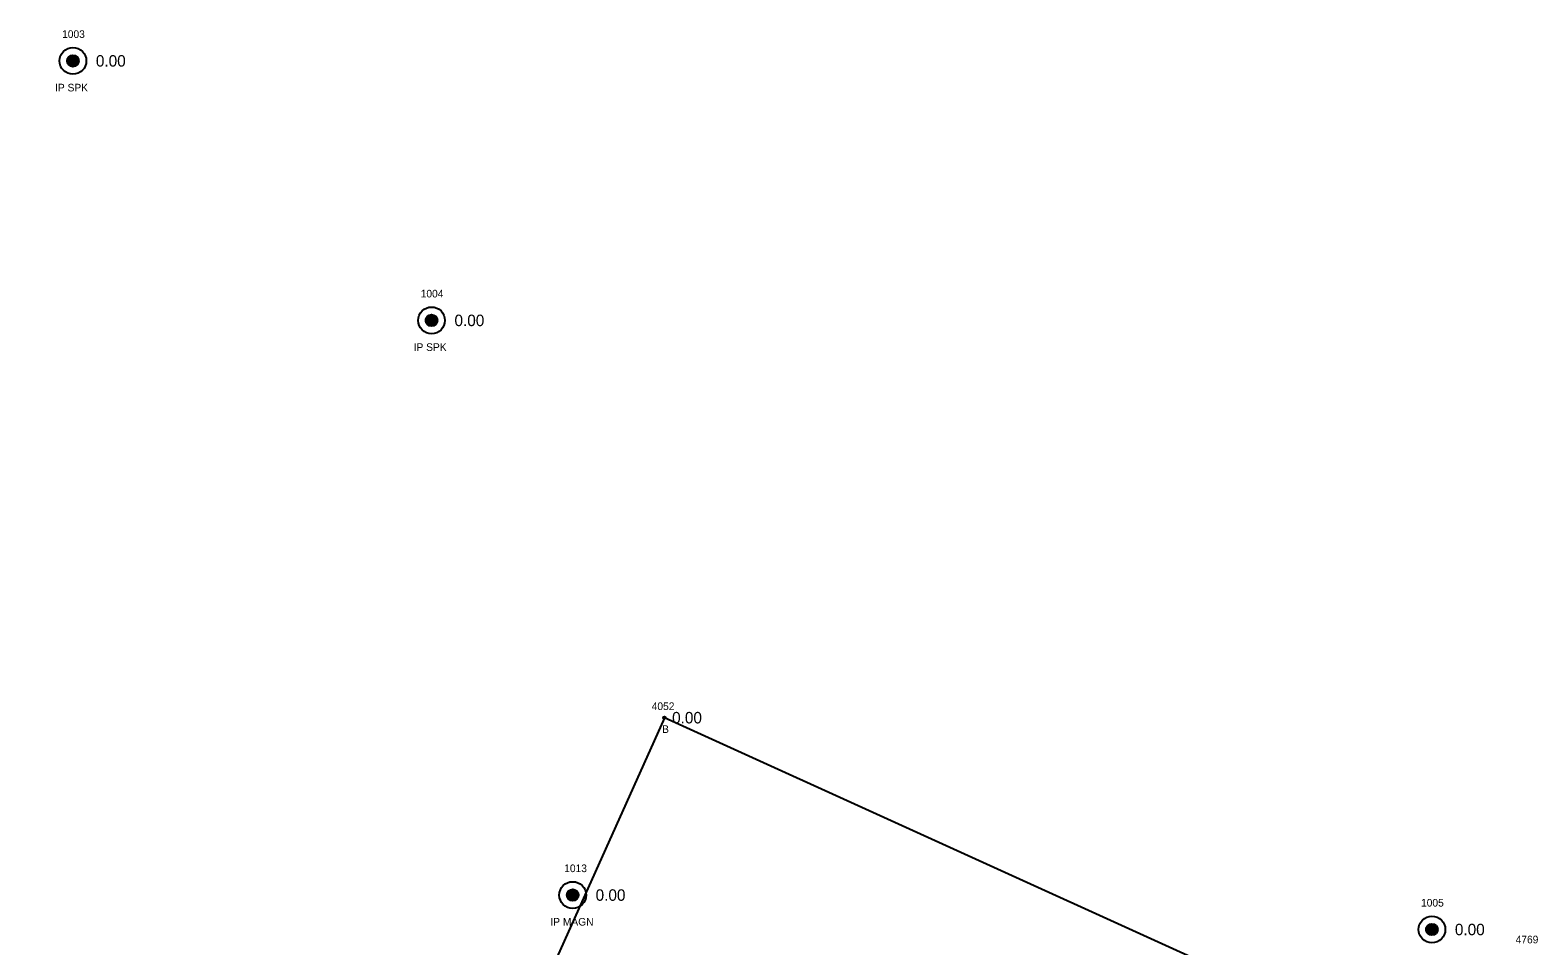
# Model space of a CAD drawing. Extents: x 1575382 to 1578175, y 1099175 to 1101955.
# Drawn here: x 1577241.1 to 1577438.4, y 1101565.9 to 1101685.7 of the extents above; entities that cross this region are included whole.
import ezdxf

# ---------------------------------------------------------------- set-up
doc = ezdxf.new("R2010")
doc.units = 0
for name, color, linetype in [('RD_EX_Bldg', 7, 'Continuous'), ('RD_EX_Bldg_txCode', 7, 'Continuous'), ('RD_EX_DV_Prop_txCode', 7, 'Continuous'), ('RD_EX_DV_PropPin', 7, 'Continuous'), ('RD_EX_TX_Bldg_ELEV', 7, 'Continuous'), ('RD_EX_TX_DV_Prop_ELEV', 7, 'Continuous'), ('RD_EX_UT_txCode', 7, 'Continuous'), ('RD_SMD_Locator', 7, 'Continuous')]:
    doc.layers.add(name, color=color, linetype=linetype)

msp = doc.modelspace()

# ---------------------------------------------------------------- linework, layer by layer
at = {"layer": 'RD_EX_Bldg'}
msp.add_lwpolyline([(1577241.11, 1101410.99), (1577311.94, 1101378.81), (1577394.95, 1101563.59), (1577324.12, 1101595.78), (1577241.11, 1101410.99)], dxfattribs=at)
at = {"layer": 'RD_EX_DV_PropPin'}
for p, q in [((1577246.05, 1101681.36), (1577246.05, 1101682.1)), ((1577246.08, 1101681.31), (1577246.08, 1101682.16)), ((1577246.12, 1101681.26), (1577246.12, 1101682.21)), ((1577246.15, 1101681.22), (1577246.15, 1101682.25)), ((1577246.19, 1101681.18), (1577246.19, 1101682.28)), ((1577246.22, 1101681.15), (1577246.22, 1101682.32)), ((1577246.26, 1101681.12), (1577246.26, 1101682.34)), ((1577246.29, 1101681.1), (1577246.29, 1101682.37)), ((1577246.33, 1101681.08), (1577246.33, 1101682.39)), ((1577246.36, 1101681.06), (1577246.36, 1101682.41)), ((1577246.4, 1101681.04), (1577246.4, 1101682.43)), ((1577246.43, 1101681.03), (1577246.43, 1101682.44)), ((1577246.47, 1101681.01), (1577246.47, 1101682.45)), ((1577246.5, 1101681), (1577246.5, 1101682.47)), ((1577246.54, 1101680.99), (1577246.54, 1101682.47)), ((1577246.57, 1101680.99), (1577246.57, 1101682.48)), ((1577246.61, 1101680.98), (1577246.61, 1101682.49)), ((1577246.64, 1101680.98), (1577246.64, 1101682.49)), ((1577246.68, 1101680.97), (1577246.68, 1101682.49)), ((1577246.71, 1101680.97), (1577246.71, 1101682.49)), ((1577246.75, 1101680.97), (1577246.75, 1101682.49)), ((1577246.78, 1101680.98), (1577246.78, 1101682.49)), ((1577246.82, 1101680.98), (1577246.82, 1101682.49)), ((1577246.85, 1101680.99), (1577246.85, 1101682.48)), ((1577246.89, 1101680.99), (1577246.89, 1101682.47)), ((1577246.92, 1101681), (1577246.92, 1101682.47)), ((1577246.96, 1101681.01), (1577246.96, 1101682.45)), ((1577246.99, 1101681.03), (1577246.99, 1101682.44)), ((1577247.03, 1101681.04), (1577247.03, 1101682.43)), ((1577247.06, 1101681.06), (1577247.06, 1101682.41)), ((1577247.1, 1101681.08), (1577247.1, 1101682.39)), ((1577247.13, 1101681.1), (1577247.13, 1101682.37)), ((1577247.17, 1101681.12), (1577247.17, 1101682.34)), ((1577247.2, 1101681.15), (1577247.2, 1101682.32)), ((1577247.24, 1101681.18), (1577247.24, 1101682.28)), ((1577247.27, 1101681.22), (1577247.27, 1101682.25)), ((1577247.31, 1101681.26), (1577247.31, 1101682.21)), ((1577247.34, 1101681.31), (1577247.34, 1101682.16)), ((1577247.38, 1101681.36), (1577247.38, 1101682.1)), ((1577245.98, 1101681.54), (1577245.98, 1101681.93)), ((1577246.01, 1101681.44), (1577246.01, 1101682.03)), ((1577247.41, 1101681.44), (1577247.41, 1101682.03)), ((1577247.45, 1101681.54), (1577247.45, 1101681.93)), ((1577292.91, 1101647.57), (1577292.91, 1101647.96)), ((1577292.94, 1101647.47), (1577292.94, 1101648.06)), ((1577292.98, 1101647.4), (1577292.98, 1101648.13)), ((1577293.01, 1101647.34), (1577293.01, 1101648.19)), ((1577293.05, 1101647.29), (1577293.05, 1101648.24)), ((1577293.08, 1101647.25), (1577293.08, 1101648.28)), ((1577293.12, 1101647.21), (1577293.12, 1101648.32)), ((1577293.15, 1101647.18), (1577293.15, 1101648.35)), ((1577293.19, 1101647.16), (1577293.19, 1101648.37)), ((1577293.22, 1101647.13), (1577293.22, 1101648.4)), ((1577293.26, 1101647.11), (1577293.26, 1101648.42)), ((1577293.29, 1101647.09), (1577293.29, 1101648.44)), ((1577293.33, 1101647.07), (1577293.33, 1101648.46)), ((1577293.36, 1101647.06), (1577293.36, 1101648.47)), ((1577293.4, 1101647.04), (1577293.4, 1101648.49)), ((1577293.43, 1101647.03), (1577293.43, 1101648.5)), ((1577293.47, 1101647.02), (1577293.47, 1101648.51)), ((1577293.5, 1101647.02), (1577293.5, 1101648.51)), ((1577293.54, 1101647.01), (1577293.54, 1101648.52)), ((1577293.57, 1101647.01), (1577293.57, 1101648.52)), ((1577293.61, 1101647), (1577293.61, 1101648.53)), ((1577293.64, 1101647), (1577293.64, 1101648.53)), ((1577293.68, 1101647), (1577293.68, 1101648.53)), ((1577293.71, 1101647.01), (1577293.71, 1101648.52)), ((1577293.75, 1101647.01), (1577293.75, 1101648.52)), ((1577293.78, 1101647.02), (1577293.78, 1101648.51)), ((1577293.82, 1101647.02), (1577293.82, 1101648.51)), ((1577293.85, 1101647.03), (1577293.85, 1101648.5)), ((1577293.89, 1101647.04), (1577293.89, 1101648.49)), ((1577293.92, 1101647.06), (1577293.92, 1101648.47)), ((1577293.96, 1101647.07), (1577293.96, 1101648.46)), ((1577293.99, 1101647.09), (1577293.99, 1101648.44)), ((1577294.03, 1101647.11), (1577294.03, 1101648.42)), ((1577294.06, 1101647.13), (1577294.06, 1101648.4)), ((1577294.1, 1101647.16), (1577294.1, 1101648.37)), ((1577294.13, 1101647.18), (1577294.13, 1101648.35)), ((1577294.17, 1101647.21), (1577294.17, 1101648.32)), ((1577294.2, 1101647.25), (1577294.2, 1101648.28)), ((1577294.24, 1101647.29), (1577294.24, 1101648.24)), ((1577294.27, 1101647.34), (1577294.27, 1101648.19)), ((1577294.31, 1101647.4), (1577294.31, 1101648.13)), ((1577294.34, 1101647.47), (1577294.34, 1101648.06)), ((1577294.38, 1101647.57), (1577294.38, 1101647.96)), ((1577311.37, 1101572.38), (1577311.37, 1101572.77)), ((1577311.41, 1101572.27), (1577311.41, 1101572.87)), ((1577311.44, 1101572.2), (1577311.44, 1101572.94)), ((1577311.48, 1101572.15), (1577311.48, 1101573)), ((1577311.51, 1101572.1), (1577311.51, 1101573.05)), ((1577311.55, 1101572.06), (1577311.55, 1101573.09)), ((1577311.58, 1101572.02), (1577311.58, 1101573.12)), ((1577311.62, 1101571.99), (1577311.62, 1101573.15)), ((1577311.65, 1101571.96), (1577311.65, 1101573.18)), ((1577311.69, 1101571.94), (1577311.69, 1101573.21)), ((1577311.72, 1101571.92), (1577311.72, 1101573.23)), ((1577311.76, 1101571.9), (1577311.76, 1101573.25)), ((1577311.79, 1101571.88), (1577311.79, 1101573.27)), ((1577311.83, 1101571.87), (1577311.83, 1101573.28)), ((1577311.86, 1101571.85), (1577311.86, 1101573.29)), ((1577311.9, 1101571.84), (1577311.9, 1101573.3)), ((1577311.93, 1101571.83), (1577311.93, 1101573.31)), ((1577311.97, 1101571.82), (1577311.97, 1101573.32)), ((1577312, 1101571.82), (1577312, 1101573.33)), ((1577312.04, 1101571.81), (1577312.04, 1101573.33)), ((1577312.07, 1101571.81), (1577312.07, 1101573.33)), ((1577312.11, 1101571.81), (1577312.11, 1101573.33)), ((1577312.14, 1101571.81), (1577312.14, 1101573.33)), ((1577312.18, 1101571.81), (1577312.18, 1101573.33)), ((1577312.21, 1101571.82), (1577312.21, 1101573.33)), ((1577312.25, 1101571.82), (1577312.25, 1101573.32)), ((1577312.28, 1101571.83), (1577312.28, 1101573.31)), ((1577312.32, 1101571.84), (1577312.32, 1101573.3)), ((1577312.35, 1101571.85), (1577312.35, 1101573.29)), ((1577312.39, 1101571.87), (1577312.39, 1101573.28)), ((1577312.42, 1101571.88), (1577312.42, 1101573.27)), ((1577312.46, 1101571.9), (1577312.46, 1101573.25)), ((1577312.49, 1101571.92), (1577312.49, 1101573.23)), ((1577312.53, 1101571.94), (1577312.53, 1101573.21)), ((1577312.56, 1101571.96), (1577312.56, 1101573.18)), ((1577312.6, 1101571.99), (1577312.6, 1101573.15)), ((1577312.63, 1101572.02), (1577312.63, 1101573.12)), ((1577312.67, 1101572.06), (1577312.67, 1101573.09)), ((1577312.7, 1101572.1), (1577312.7, 1101573.05)), ((1577312.74, 1101572.15), (1577312.74, 1101573)), ((1577312.77, 1101572.2), (1577312.77, 1101572.94)), ((1577312.81, 1101572.27), (1577312.81, 1101572.87)), ((1577312.84, 1101572.38), (1577312.84, 1101572.77)), ((1577423.82, 1101567.87), (1577423.82, 1101568.26)), ((1577423.86, 1101567.76), (1577423.86, 1101568.36)), ((1577423.89, 1101567.69), (1577423.89, 1101568.43)), ((1577423.93, 1101567.64), (1577423.93, 1101568.49)), ((1577423.96, 1101567.59), (1577423.96, 1101568.54)), ((1577424, 1101567.55), (1577424, 1101568.58)), ((1577424.03, 1101567.51), (1577424.03, 1101568.61)), ((1577424.07, 1101567.48), (1577424.07, 1101568.64)), ((1577424.1, 1101567.45), (1577424.1, 1101568.67)), ((1577424.14, 1101567.43), (1577424.14, 1101568.7)), ((1577424.17, 1101567.41), (1577424.17, 1101568.72)), ((1577424.21, 1101567.39), (1577424.21, 1101568.74)), ((1577424.24, 1101567.37), (1577424.24, 1101568.75)), ((1577424.28, 1101567.35), (1577424.28, 1101568.77)), ((1577424.31, 1101567.34), (1577424.31, 1101568.78)), ((1577424.35, 1101567.33), (1577424.35, 1101568.79)), ((1577424.38, 1101567.32), (1577424.38, 1101568.8)), ((1577424.42, 1101567.31), (1577424.42, 1101568.81)), ((1577424.45, 1101567.31), (1577424.45, 1101568.82)), ((1577424.49, 1101567.3), (1577424.49, 1101568.82)), ((1577424.52, 1101567.3), (1577424.52, 1101568.82)), ((1577424.56, 1101567.3), (1577424.56, 1101568.82)), ((1577424.59, 1101567.3), (1577424.59, 1101568.82)), ((1577424.63, 1101567.3), (1577424.63, 1101568.82)), ((1577424.66, 1101567.31), (1577424.66, 1101568.82)), ((1577424.7, 1101567.31), (1577424.7, 1101568.81)), ((1577424.73, 1101567.32), (1577424.73, 1101568.8)), ((1577424.77, 1101567.33), (1577424.77, 1101568.79)), ((1577424.8, 1101567.34), (1577424.8, 1101568.78)), ((1577424.84, 1101567.35), (1577424.84, 1101568.77)), ((1577424.87, 1101567.37), (1577424.87, 1101568.75)), ((1577424.91, 1101567.39), (1577424.91, 1101568.74)), ((1577424.94, 1101567.41), (1577424.94, 1101568.72)), ((1577424.98, 1101567.43), (1577424.98, 1101568.7)), ((1577425.01, 1101567.45), (1577425.01, 1101568.67)), ((1577425.05, 1101567.48), (1577425.05, 1101568.64)), ((1577425.08, 1101567.51), (1577425.08, 1101568.61)), ((1577425.12, 1101567.55), (1577425.12, 1101568.58)), ((1577425.15, 1101567.59), (1577425.15, 1101568.54)), ((1577425.19, 1101567.64), (1577425.19, 1101568.49)), ((1577425.22, 1101567.69), (1577425.22, 1101568.43)), ((1577425.26, 1101567.76), (1577425.26, 1101568.36)), ((1577425.29, 1101567.87), (1577425.29, 1101568.26))]:
    msp.add_line(p, q, dxfattribs=at)
for centre, radius in [((1577246.71, 1101681.73), 1.75), ((1577246.71, 1101681.73), 0.761), ((1577293.64, 1101647.77), 1.75), ((1577293.64, 1101647.77), 0.761), ((1577312.11, 1101572.57), 1.75), ((1577312.11, 1101572.57), 0.761), ((1577424.56, 1101568.06), 1.75), ((1577424.56, 1101568.06), 0.761)]:
    msp.add_circle(centre, radius, dxfattribs=at)
at = {"layer": 'RD_SMD_Locator'}
for centre in [(1577246.71, 1101681.73), (1577293.64, 1101647.77), (1577324.12, 1101595.78), (1577312.11, 1101572.57), (1577424.56, 1101568.06)]:
    msp.add_circle(centre, 0.15, dxfattribs=at)

# ---------------------------------------------------------------- texts
at = {"layer": 'RD_EX_Bldg_txCode'}
for s, p in [('4052', (1577322.45, 1101596.78)), ('B', (1577323.81, 1101593.78))]:
    msp.add_text(s, height=1, dxfattribs=at).set_placement(p)
at = {"layer": 'RD_EX_DV_Prop_txCode'}
for s, p in [('1003', (1577245.29, 1101684.73)), ('IP SPK', (1577244.37, 1101677.73)), ('1004', (1577292.22, 1101650.77)), ('IP SPK', (1577291.3, 1101643.77)), ('1013', (1577311, 1101575.57)), ('1005', (1577423.13, 1101571.06)), ('IP MAGN', (1577309.19, 1101568.57))]:
    msp.add_text(s, height=1, dxfattribs=at).set_placement(p)
at = {"layer": 'RD_EX_TX_Bldg_ELEV'}
msp.add_text('0.00', height=1.5, dxfattribs=at).set_placement((1577325.12, 1101595.03))
at = {"layer": 'RD_EX_TX_DV_Prop_ELEV'}
for p in [(1577249.71, 1101680.98), (1577296.64, 1101647.02), (1577315.11, 1101571.82), (1577427.56, 1101567.31)]:
    msp.add_text('0.00', height=1.5, dxfattribs=at).set_placement(p)
at = {"layer": 'RD_EX_UT_txCode'}
msp.add_text('4769', height=1, dxfattribs=at).set_placement((1577435.51, 1101566.25))

doc.saveas('drawing.dxf')
